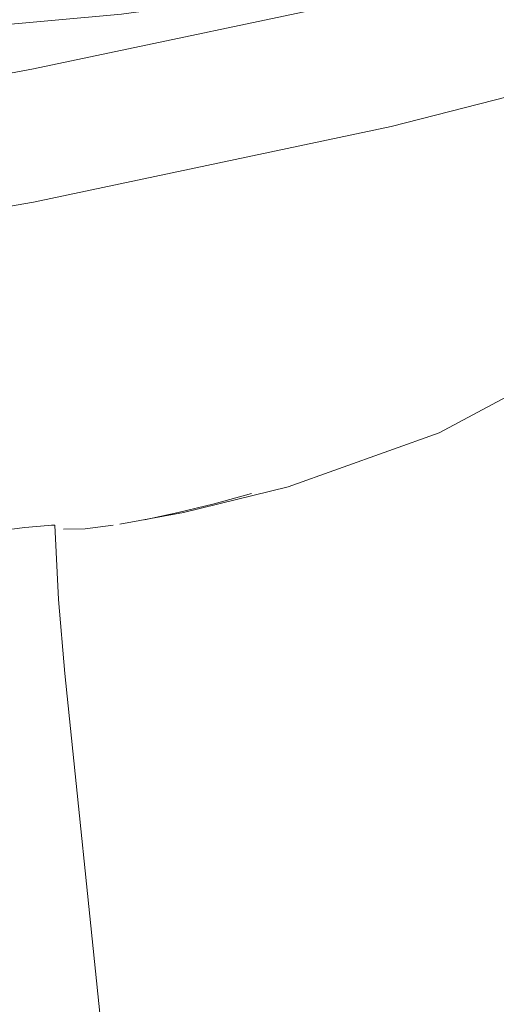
# Model space of a CAD drawing. Header units: millimetres. Extents: x -121 to 29920, y 1231 to 31888.
# Tile 295 of 310: x 21658 to 21792, y 26799 to 27075. Entities that reach past the tile are written whole.
import ezdxf

# ---------------------------------------------------------------- set-up
doc = ezdxf.new("R2010")
doc.units = ezdxf.units.MM
doc.layers.add('P-SANR-FIXT-OTLN', color=6, linetype='Continuous', lineweight=20)

# ---------------------------------------------------------------- blocks, each defined once
blk = doc.blocks.new('ADSK_Унитаз напольный_ГОСТ 30493-2017 - Вертикальный выпуск-1609065-3D severage Right')
at = {"layer": 'P-SANR-FIXT-OTLN'}
blk.add_line((-5332.72, 26736.24), (-5348.77, 26891.48), dxfattribs=at)
for points in [[(-5165.24, 27108.17, 0), (-5217.38, 27095.31, 0), (-5273.52, 27084.74, 0), (-5332.84, 27076.62, 0), (-5391.92, 27071.25, 0)], [(-5391.43, 27054.93, 0), (-5357.57, 27061.21, 0), (-5257.07, 27082.51, 0), (-5162.13, 27106.79, 0)], [(-5286.03, 26943.84, 0), (-5243.59, 26959.05, 0), (-5204.33, 26980.01, 0), (-5170.16, 27005.72, 0), (-5142.6, 27034.83, 0), (-5122.58, 27065.8, 0), (-5113.5, 27089.17, 0)], [(-5162.13, 27069.35, 0), (-5257.07, 27045.08, 0), (-5357.57, 27023.78, 0), (-5462.9, 27005.6, 0), (-5572.27, 26990.68, 0)], [(-5286.03, 26943.84, 0), (-5315.44, 26936.69, 0), (-5333.28, 26933.38, 0)], [(-5326.4, 26934.63, 0), (-5316.91, 26936.66, 0), (-5306.83, 26939.12, 0), (-5296.34, 26941.97, 0)], [(-5353.4, 26933.03, 0), (-5360.01, 26932.44, 0), (-5367.38, 26931.54, 0), (-5374.99, 26930.47, 0), (-5382.37, 26929.39, 0)], [(-5351.52, 26933.16, 0), (-5352.46, 26933.09, 0), (-5353.4, 26933.03, 0)], [(-5348.77, 26891.48, 0), (-5350.52, 26912.23, 0), (-5351.52, 26933.16, 0)], [(-5349.09, 26931.96, 0), (-5343, 26932.12, 0), (-5335.15, 26933.09, 0)]]:
    blk.add_polyline3d(points, dxfattribs=at)

msp = doc.modelspace()

# ---------------------------------------------------------------- block references
at = {"layer": 'P-SANR-FIXT-OTLN'}
msp.add_blockref('ADSK_Унитаз напольный_ГОСТ 30493-2017 - Вертикальный выпуск-1609065-3D severage Right', (27019.81, 0), dxfattribs=at)

doc.saveas('drawing.dxf')
